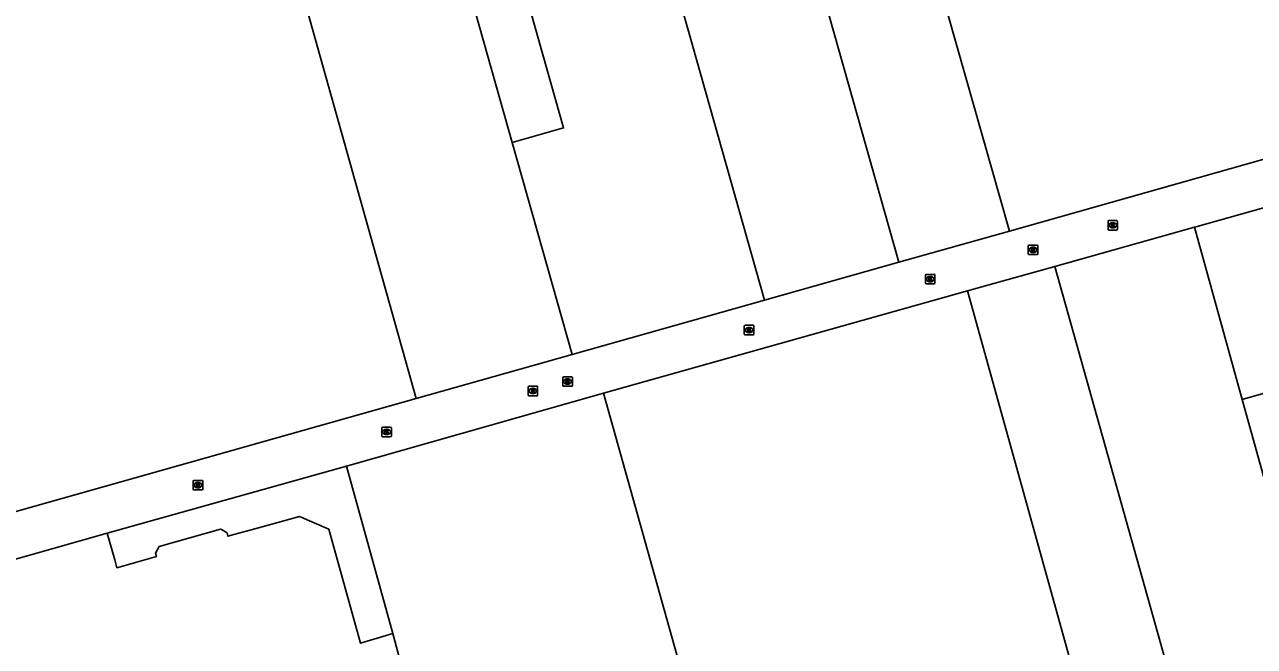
# Model space of a CAD drawing. Extents: x 159689 to 160786, y 387323 to 388339.
# Drawn here: x 159839.2 to 159968.5, y 388022.9 to 388088.3 of the extents above; entities that cross this region are included whole.
import ezdxf

# ---------------------------------------------------------------- set-up
doc = ezdxf.new("R2010")
doc.units = 0
for name, color, linetype in [('IMGEO_Kolk', 7, 'Continuous'), ('IMGEO_Pand', 7, 'Continuous'), ('IMGEO_Rijbaan_lokaal_open', 7, 'Continuous'), ('IMGEO_Rioolput', 7, 'Continuous')]:
    doc.layers.add(name, color=color, linetype=linetype)

msp = doc.modelspace()

# ---------------------------------------------------------------- linework, layer by layer
at = {"layer": 'IMGEO_Kolk'}
for p, q in [((159953.12, 388066.76), (159953.12, 388067.61)), ((159953.19, 388067.68), (159954.05, 388067.68)), ((159953.61, 388067.46), (159953.63, 388067.46)), ((159954.12, 388067.61), (159954.12, 388066.76)), ((159954.05, 388066.68), (159953.19, 388066.68)), ((159953.63, 388066.9), (159953.61, 388066.9)), ((159933.91, 388061.1), (159933.91, 388061.95)), ((159933.99, 388062.02), (159934.84, 388062.02)), ((159934.84, 388061.02), (159933.99, 388061.02)), ((159934.4, 388061.8), (159934.43, 388061.8)), ((159934.42, 388061.24), (159934.4, 388061.24)), ((159934.91, 388061.95), (159934.91, 388061.1)), ((159914.86, 388055.73), (159914.86, 388056.59)), ((159914.94, 388056.66), (159915.79, 388056.66)), ((159915.79, 388055.66), (159914.94, 388055.66)), ((159915.35, 388056.44), (159915.38, 388056.44)), ((159915.37, 388055.88), (159915.35, 388055.88)), ((159915.86, 388056.59), (159915.86, 388055.73)), ((159895.77, 388050.32), (159895.77, 388051.17)), ((159895.85, 388051.25), (159896.7, 388051.25)), ((159896.26, 388051.03), (159896.29, 388051.03)), ((159896.28, 388050.47), (159896.26, 388050.47)), ((159896.77, 388051.17), (159896.77, 388050.32)), ((159896.7, 388050.25), (159895.85, 388050.25)), ((159876.74, 388045.02), (159876.74, 388045.88)), ((159876.81, 388045.95), (159877.66, 388045.95)), ((159877.22, 388045.73), (159877.25, 388045.73)), ((159877.74, 388045.88), (159877.74, 388045.02)), ((159877.66, 388044.95), (159876.81, 388044.95)), ((159877.25, 388045.17), (159877.22, 388045.17)), ((159856.88, 388039.42), (159856.88, 388040.28)), ((159856.96, 388040.35), (159857.81, 388040.35)), ((159857.37, 388040.13), (159857.4, 388040.13)), ((159857.89, 388040.28), (159857.89, 388039.42)), ((159857.81, 388039.35), (159856.96, 388039.35)), ((159857.39, 388039.57), (159857.37, 388039.57))]:
    msp.add_line(p, q, dxfattribs=at)
for points in [[(159953.12, 388066.76), (159953.12, 388067.61)], [(159953.19, 388067.68), (159954.05, 388067.68)], [(159953.44, 388067.38), (159953.56, 388067.38), (159953.56, 388067.23), (159953.69, 388067.38), (159953.86, 388067.38), (159953.71, 388067.23), (159953.86, 388066.98), (159953.71, 388066.98), (159953.63, 388067.15), (159953.56, 388067.08), (159953.56, 388066.98), (159953.44, 388066.98), (159953.44, 388067.38)], [(159954.12, 388067.61), (159954.12, 388066.76)], [(159954.05, 388066.68), (159953.19, 388066.68)], [(159933.91, 388061.1), (159933.91, 388061.95)], [(159933.99, 388062.02), (159934.84, 388062.02)], [(159934.84, 388061.02), (159933.99, 388061.02)], [(159934.23, 388061.72), (159934.36, 388061.72), (159934.36, 388061.57), (159934.49, 388061.72), (159934.65, 388061.72), (159934.5, 388061.57), (159934.66, 388061.32), (159934.5, 388061.32), (159934.42, 388061.49), (159934.36, 388061.42), (159934.36, 388061.32), (159934.23, 388061.32), (159934.23, 388061.72)], [(159934.91, 388061.95), (159934.91, 388061.1)], [(159914.86, 388055.73), (159914.86, 388056.59)], [(159914.94, 388056.66), (159915.79, 388056.66)], [(159915.79, 388055.66), (159914.94, 388055.66)], [(159915.18, 388056.36), (159915.31, 388056.36), (159915.31, 388056.21), (159915.44, 388056.36), (159915.6, 388056.36), (159915.45, 388056.21), (159915.61, 388055.96), (159915.45, 388055.96), (159915.37, 388056.12), (159915.31, 388056.06), (159915.31, 388055.96), (159915.18, 388055.96), (159915.18, 388056.36)], [(159915.86, 388056.59), (159915.86, 388055.73)], [(159895.77, 388050.32), (159895.77, 388051.17)], [(159895.85, 388051.25), (159896.7, 388051.25)], [(159896.09, 388050.95), (159896.22, 388050.95), (159896.22, 388050.8), (159896.35, 388050.95), (159896.51, 388050.95), (159896.37, 388050.8), (159896.52, 388050.55), (159896.37, 388050.55), (159896.28, 388050.71), (159896.22, 388050.65), (159896.22, 388050.55), (159896.09, 388050.55), (159896.09, 388050.95)], [(159896.77, 388051.17), (159896.77, 388050.32)], [(159896.7, 388050.25), (159895.85, 388050.25)], [(159876.74, 388045.02), (159876.74, 388045.88)], [(159876.81, 388045.95), (159877.66, 388045.95)], [(159877.06, 388045.65), (159877.18, 388045.65), (159877.18, 388045.5), (159877.31, 388045.65), (159877.47, 388045.65), (159877.33, 388045.5), (159877.48, 388045.25), (159877.33, 388045.25), (159877.24, 388045.41), (159877.18, 388045.35), (159877.18, 388045.25), (159877.06, 388045.25), (159877.06, 388045.65)], [(159877.74, 388045.88), (159877.74, 388045.02)], [(159877.66, 388044.95), (159876.81, 388044.95)], [(159856.88, 388039.42), (159856.88, 388040.28)], [(159856.96, 388040.35), (159857.81, 388040.35)], [(159857.2, 388040.05), (159857.33, 388040.05), (159857.33, 388039.9), (159857.46, 388040.05), (159857.62, 388040.05), (159857.48, 388039.9), (159857.63, 388039.65), (159857.48, 388039.65), (159857.39, 388039.81), (159857.33, 388039.75), (159857.33, 388039.65), (159857.2, 388039.65), (159857.2, 388040.05)], [(159857.89, 388040.28), (159857.89, 388039.42)], [(159857.81, 388039.35), (159856.96, 388039.35)]]:
    msp.add_lwpolyline(points, dxfattribs=at)
for centre, start, end in [((159953.2, 388067.61), 91.552, 178.448), ((159953.2, 388067.61), 91.552, 178.448), ((159954.04, 388067.61), 1.552, 88.448), ((159954.04, 388067.61), 1.552, 88.448), ((159953.2, 388066.76), 181.552, 268.448), ((159953.2, 388066.76), 181.552, 268.448), ((159954.04, 388066.76), 271.552, 358.448), ((159954.04, 388066.76), 271.552, 358.448), ((159933.99, 388061.95), 91.552, 178.448), ((159933.99, 388061.95), 91.552, 178.448), ((159933.99, 388061.1), 181.552, 268.448), ((159933.99, 388061.1), 181.552, 268.448), ((159934.84, 388061.95), 1.552, 88.448), ((159934.84, 388061.95), 1.552, 88.448), ((159934.84, 388061.1), 271.552, 358.448), ((159934.84, 388061.1), 271.552, 358.448), ((159914.94, 388056.58), 91.552, 178.448), ((159914.94, 388056.58), 91.552, 178.448), ((159914.94, 388055.74), 181.552, 268.448), ((159914.94, 388055.74), 181.552, 268.448), ((159915.79, 388056.58), 1.552, 88.448), ((159915.79, 388056.58), 1.552, 88.448), ((159915.79, 388055.74), 271.552, 358.448), ((159915.79, 388055.74), 271.552, 358.448), ((159895.85, 388051.17), 91.552, 178.448), ((159895.85, 388051.17), 91.552, 178.448), ((159896.7, 388051.17), 1.552, 88.448), ((159896.7, 388051.17), 1.552, 88.448), ((159895.85, 388050.32), 181.552, 268.448), ((159895.85, 388050.32), 181.552, 268.448), ((159896.7, 388050.32), 271.552, 358.448), ((159896.7, 388050.32), 271.552, 358.448), ((159876.81, 388045.87), 91.552, 178.448), ((159876.81, 388045.87), 91.552, 178.448), ((159877.66, 388045.87), 1.552, 88.448), ((159877.66, 388045.87), 1.552, 88.448), ((159876.81, 388045.02), 181.552, 268.448), ((159876.81, 388045.02), 181.552, 268.448), ((159877.66, 388045.02), 271.552, 358.448), ((159877.66, 388045.02), 271.552, 358.448), ((159856.96, 388040.27), 91.552, 178.448), ((159856.96, 388040.27), 91.552, 178.448), ((159857.81, 388040.27), 1.552, 88.448), ((159857.81, 388040.27), 1.552, 88.448), ((159856.96, 388039.43), 181.552, 268.448), ((159856.96, 388039.43), 181.552, 268.448), ((159857.81, 388039.43), 271.552, 358.448), ((159857.81, 388039.43), 271.552, 358.448)]:
    msp.add_arc(centre, 0.0765, start, end, dxfattribs=at)
for centre, major_axis, ratio, start_param, end_param in [((159953.61, 388067.18), (-0.387, 0.002), 0.722429, 4.712389, 7.853982), ((159953.63, 388067.18), (-0.39, 0.002), 0.717154, 1.570796, 4.712389), ((159934.4, 388061.52), (-0.387, 0.002), 0.722429, 4.712389, 7.853982), ((159934.42, 388061.52), (-0.39, 0.002), 0.717154, 1.570796, 4.712389), ((159915.35, 388056.16), (-0.387, 0.002), 0.722429, 4.712389, 7.853982), ((159915.37, 388056.16), (-0.39, 0.002), 0.717154, 1.570796, 4.712389), ((159896.26, 388050.75), (-0.387, 0.002), 0.722429, 4.712389, 7.853982), ((159896.28, 388050.75), (-0.39, 0.002), 0.717154, 1.570796, 4.712389), ((159877.22, 388045.45), (-0.387, 0.002), 0.722429, 4.712389, 7.853982), ((159877.25, 388045.45), (-0.39, 0.002), 0.717154, 1.570796, 4.712389), ((159857.37, 388039.85), (-0.387, 0.002), 0.722429, 4.712389, 7.853982), ((159857.4, 388039.85), (-0.39, 0.002), 0.717154, 1.570796, 4.712389)]:
    msp.add_ellipse(centre, major_axis=major_axis, ratio=ratio, start_param=start_param, end_param=end_param, dxfattribs=at)
at = {"layer": 'IMGEO_Pand'}
for points in [[(159918.91, 388106.51), (159923.13, 388091.58), (159924.32, 388087.35), (159931.13, 388063.3)], [(159931.33, 388106.81), (159934.31, 388096.33), (159942.74, 388066.58)], [(159916.98, 388059.31), (159908.98, 388087.58), (159904.78, 388102.41)], [(159865.52, 388101.82), (159880.35, 388048.97)], [(159889.8, 388098.8), (159895.85, 388077.42), (159890.45, 388075.89)], [(159890.45, 388075.89), (159884.4, 388097.27)], [(159942.74, 388066.58), (160000, 388082.75), (160000.25, 388082.82)], [(159967.24, 388048.87), (159967.56, 388048.96), (160000, 388058.1), (160001.08, 388058.4), (160010.38, 388061.02), (160005.28, 388079.11)], [(159890.45, 388075.89), (159896.75, 388053.6)], [(159931.13, 388063.3), (159942.74, 388066.58)], [(159962.2, 388066.98), (159947.53, 388062.86)], [(159962.2, 388066.98), (159967.24, 388048.87)], [(159916.98, 388059.31), (159931.13, 388063.3)], [(159947.53, 388062.86), (159966.45, 387995.38)], [(159938.33, 388060.28), (159900.05, 388049.51)], [(159957.12, 387992.73), (159955.1, 388000), (159938.33, 388060.28)], [(159896.75, 388053.6), (159916.98, 388059.31)], [(159880.35, 388048.97), (159896.75, 388053.6)], [(159900.05, 388049.51), (159873.02, 388041.86)], [(159918.97, 387981.96), (159913.92, 388000), (159900.05, 388049.51)], [(159831.25, 388035.1), (159880.35, 388048.97)], [(159980.96, 387999.51), (159980.83, 388000), (159967.24, 388048.87)], [(159873.02, 388041.86), (159877.89, 388024.25)], [(159847.84, 388034.8), (159848.63, 388031.98), (159848.85, 388031.17), (159853.02, 388032.35), (159852.93, 388032.69), (159853.3, 388033.39), (159859.77, 388035.23), (159859.87, 388035.17), (159860.47, 388034.82), (159860.55, 388034.48), (159864.14, 388035.47), (159868.06, 388036.54), (159871.15, 388035.22), (159874.49, 388023.23), (159877.89, 388024.25)], [(159847.84, 388034.8), (159836.73, 388031.66)], [(159877.89, 388024.25), (159882.3, 388007.76)]]:
    msp.add_lwpolyline(points, dxfattribs=at)
at = {"layer": 'IMGEO_Rijbaan_lokaal_open'}
for points in [[(160005.28, 388079.11), (160000, 388077.63), (159996, 388076.5), (159962.48, 388067.06), (159962.2, 388066.98)], [(159947.53, 388062.86), (159938.33, 388060.28)], [(159873.02, 388041.86), (159847.84, 388034.8)]]:
    msp.add_lwpolyline(points, dxfattribs=at)
at = {"layer": 'IMGEO_Rioolput'}
for p, q in [((159944.73, 388064.17), (159944.73, 388065.02)), ((159944.81, 388065.1), (159945.66, 388065.1)), ((159945.22, 388064.88), (159945.25, 388064.88)), ((159945.73, 388065.02), (159945.73, 388064.17)), ((159945.66, 388064.1), (159944.81, 388064.1)), ((159945.24, 388064.32), (159945.22, 388064.32)), ((159892.12, 388049.33), (159892.12, 388050.18)), ((159892.2, 388050.26), (159893.05, 388050.26)), ((159893.05, 388049.26), (159892.2, 388049.26)), ((159892.61, 388050.04), (159892.64, 388050.04)), ((159892.63, 388049.48), (159892.61, 388049.48)), ((159893.12, 388050.18), (159893.12, 388049.33))]:
    msp.add_line(p, q, dxfattribs=at)
for points in [[(159944.73, 388064.17), (159944.73, 388065.02)], [(159944.81, 388065.1), (159945.66, 388065.1)], [(159945.32, 388064.79), (159945.07, 388064.8), (159945.07, 388064.4)], [(159945.25, 388064.72), (159945.19, 388064.72), (159945.19, 388064.63)], [(159945.19, 388064.63), (159945.25, 388064.63)], [(159945.73, 388065.02), (159945.73, 388064.17)], [(159945.66, 388064.1), (159944.81, 388064.1)], [(159945.07, 388064.4), (159945.19, 388064.4), (159945.19, 388064.56), (159945.21, 388064.56)], [(159945.25, 388064.53), (159945.32, 388064.4), (159945.46, 388064.4), (159945.4, 388064.52)], [(159892.12, 388049.33), (159892.12, 388050.18)], [(159892.2, 388050.26), (159893.05, 388050.26)], [(159893.05, 388049.26), (159892.2, 388049.26)], [(159892.71, 388049.96), (159892.46, 388049.96), (159892.46, 388049.56)], [(159892.46, 388049.56), (159892.58, 388049.56), (159892.58, 388049.72), (159892.59, 388049.72)], [(159892.64, 388049.88), (159892.58, 388049.88), (159892.58, 388049.8)], [(159892.58, 388049.8), (159892.63, 388049.8)], [(159892.64, 388049.69), (159892.71, 388049.56), (159892.85, 388049.56), (159892.79, 388049.68)], [(159893.12, 388050.18), (159893.12, 388049.33)]]:
    msp.add_lwpolyline(points, dxfattribs=at)
for centre, radius, start, end in [((159944.81, 388065.02), 0.0765, 91.552, 178.448), ((159944.81, 388065.02), 0.0765, 91.552, 178.448), ((159945.25, 388064.62), 0.0964, 77.0061, 93.1865), ((159945.23, 388064.82), 0.19, 274.7715, 282.9687), ((159945.27, 388064.68), 0.0378, 276.6634, 79.6772), ((159945.32, 388064.69), 0.109, 350.3612, 89.416), ((159945.32, 388064.68), 0.112, 277.5842, 350.9817), ((159945.66, 388065.02), 0.0765, 1.552, 88.448), ((159945.66, 388065.02), 0.0765, 1.552, 88.448), ((159944.81, 388064.17), 0.0765, 181.552, 268.448), ((159944.81, 388064.17), 0.0765, 181.552, 268.448), ((159945.2, 388064.51), 0.0533, 26.0293, 88.6989), ((159945.3, 388064.47), 0.108, 29.5134, 73.7905), ((159945.66, 388064.17), 0.0765, 271.552, 358.448), ((159945.66, 388064.17), 0.0765, 271.552, 358.448), ((159892.2, 388050.18), 0.0765, 91.552, 178.448), ((159892.2, 388050.18), 0.0765, 91.552, 178.448), ((159892.2, 388049.33), 0.0765, 181.552, 268.448), ((159892.2, 388049.33), 0.0765, 181.552, 268.448), ((159892.59, 388049.67), 0.0533, 26.0293, 88.6989), ((159892.62, 388049.99), 0.19, 274.7715, 282.9687), ((159892.64, 388049.78), 0.0964, 77.0061, 93.1865), ((159892.66, 388049.84), 0.0378, 276.6634, 79.6772), ((159892.71, 388049.85), 0.109, 350.3612, 89.416), ((159892.71, 388049.85), 0.112, 277.5842, 350.9817), ((159892.69, 388049.63), 0.108, 29.5134, 73.7905), ((159893.05, 388050.18), 0.0765, 1.552, 88.448), ((159893.05, 388050.18), 0.0765, 1.552, 88.448), ((159893.05, 388049.33), 0.0765, 271.552, 358.448), ((159893.05, 388049.33), 0.0765, 271.552, 358.448)]:
    msp.add_arc(centre, radius, start, end, dxfattribs=at)
for centre, major_axis, ratio, start_param, end_param in [((159945.22, 388064.6), (-0.387, 0.002), 0.722429, 4.712389, 7.853982), ((159945.24, 388064.6), (-0.39, 0.002), 0.717154, 1.570796, 4.712389), ((159892.61, 388049.76), (-0.387, 0.002), 0.722429, 4.712389, 7.853982), ((159892.63, 388049.76), (-0.39, 0.002), 0.717154, 1.570796, 4.712389)]:
    msp.add_ellipse(centre, major_axis=major_axis, ratio=ratio, start_param=start_param, end_param=end_param, dxfattribs=at)

doc.saveas('drawing.dxf')
